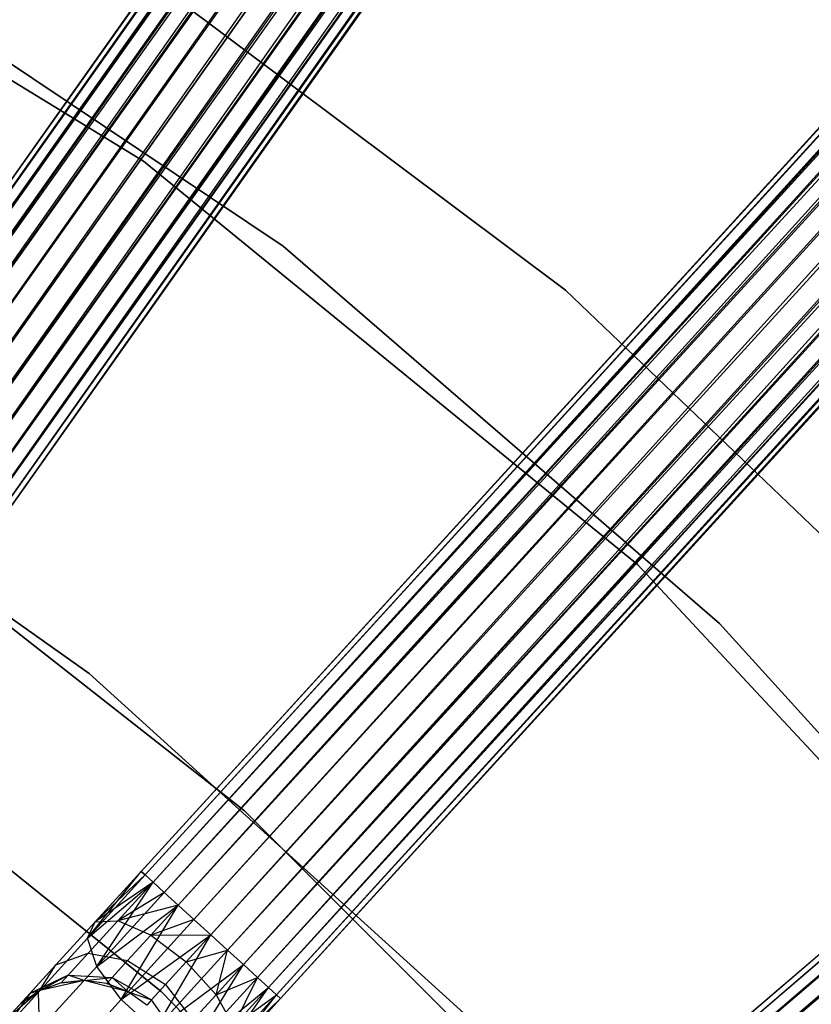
# Model space of a CAD drawing. Extents: x -189 to 189, y -189 to 189.
# Tile 277 of 338: x 27.12 to 35.44, y 31.17 to 41.53. Entities that reach past the tile are written whole.
import ezdxf

# ---------------------------------------------------------------- set-up
doc = ezdxf.new("R2010")
doc.units = 0
doc.header["$LTSCALE"] = 25.4
doc.layers.get('0').update_dxf_attribs({"linetype": 'CONTINUOUS'})

# ---------------------------------------------------------------- blocks, each defined once
blk = doc.blocks.new('NL2500012474_STL')
at = {"color": 0}
for p, q in [((287.839, 138.091, 177.379), (215.478, 35.869, 177.621)), ((287.839, 138.091, 177.379), (215.478, 35.869, 177.379)), ((287.839, 138.091, 177.379), (215.478, 35.869, 177.621)), ((287.839, 138.091, 177.379), (215.478, 35.869, 177.379)), ((215.525, 35.836, 177.145), (287.839, 138.091, 177.379)), ((215.525, 35.836, 177.145), (287.839, 138.091, 177.379)), ((215.616, 35.771, 176.932), (287.839, 138.091, 177.379)), ((215.616, 35.771, 176.932), (287.839, 138.091, 177.379)), ((287.886, 138.058, 177.855), (215.478, 35.869, 177.621)), ((287.886, 138.058, 177.855), (215.478, 35.869, 177.621)), ((287.886, 138.058, 177.855), (215.525, 35.836, 177.855)), ((287.886, 138.058, 177.855), (215.525, 35.836, 177.855)), ((287.886, 138.058, 177.855), (215.616, 35.771, 178.068)), ((287.886, 138.058, 177.855), (215.616, 35.771, 178.068)), ((215.616, 35.771, 176.932), (287.978, 137.993, 176.932)), ((215.616, 35.771, 176.932), (287.978, 137.993, 176.932)), ((215.747, 35.679, 176.751), (287.978, 137.993, 176.932)), ((215.747, 35.679, 176.751), (287.978, 137.993, 176.932)), ((215.909, 35.564, 176.615), (287.978, 137.993, 176.932)), ((215.909, 35.564, 176.615), (287.978, 137.993, 176.932)), ((288.108, 137.901, 178.249), (215.616, 35.771, 178.068)), ((288.108, 137.901, 178.249), (215.616, 35.771, 178.068)), ((288.108, 137.901, 178.249), (215.747, 35.679, 178.249)), ((288.108, 137.901, 178.249), (215.747, 35.679, 178.249)), ((288.27, 137.786, 176.615), (215.909, 35.564, 176.615)), ((288.27, 137.786, 176.615), (215.909, 35.564, 176.615)), ((216.093, 35.434, 176.529), (288.27, 137.786, 176.615)), ((216.093, 35.434, 176.529), (288.27, 137.786, 176.615)), ((216.288, 35.296, 176.5), (288.27, 137.786, 176.615)), ((216.288, 35.296, 176.5), (288.27, 137.786, 176.615)), ((288.454, 137.656, 178.471), (215.747, 35.679, 178.249)), ((288.454, 137.656, 178.471), (215.747, 35.679, 178.249)), ((288.454, 137.656, 178.471), (215.909, 35.564, 178.385)), ((288.454, 137.656, 178.471), (215.909, 35.564, 178.385)), ((288.454, 137.656, 178.471), (216.093, 35.434, 178.471)), ((288.454, 137.656, 178.471), (216.093, 35.434, 178.471)), ((288.649, 137.518, 178.5), (216.288, 35.296, 178.5)), ((288.649, 137.518, 178.5), (216.288, 35.296, 178.5)), ((216.288, 35.296, 176.5), (288.649, 137.518, 176.5)), ((216.288, 35.296, 176.5), (288.649, 137.518, 176.5)), ((216.483, 35.158, 176.529), (288.649, 137.518, 176.5)), ((216.483, 35.158, 176.529), (288.649, 137.518, 176.5)), ((216.667, 35.027, 176.615), (288.649, 137.518, 176.5)), ((216.667, 35.027, 176.615), (288.649, 137.518, 176.5)), ((288.845, 137.379, 178.471), (216.483, 35.158, 178.471)), ((288.845, 137.379, 178.471), (216.483, 35.158, 178.471)), ((289.029, 137.249, 176.615), (216.667, 35.027, 176.615)), ((289.029, 137.249, 176.615), (216.667, 35.027, 176.615)), ((289.029, 137.249, 176.615), (216.829, 34.913, 176.751)), ((289.029, 137.249, 176.615), (216.829, 34.913, 176.751)), ((289.029, 137.249, 176.615), (216.96, 34.82, 176.932)), ((289.029, 137.249, 176.615), (216.96, 34.82, 176.932)), ((289.19, 137.135, 178.249), (216.483, 35.158, 178.471)), ((289.19, 137.135, 178.249), (216.483, 35.158, 178.471)), ((289.19, 137.135, 178.249), (216.667, 35.027, 178.385)), ((289.19, 137.135, 178.249), (216.667, 35.027, 178.385)), ((289.19, 137.135, 178.249), (216.829, 34.913, 178.249)), ((289.19, 137.135, 178.249), (216.829, 34.913, 178.249)), ((289.321, 137.042, 176.932), (216.96, 34.82, 176.932)), ((289.321, 137.042, 176.932), (216.96, 34.82, 176.932)), ((289.321, 137.042, 176.932), (217.051, 34.756, 177.145)), ((289.321, 137.042, 176.932), (217.051, 34.756, 177.145)), ((289.321, 137.042, 176.932), (217.098, 34.722, 177.379)), ((289.321, 137.042, 176.932), (217.098, 34.722, 177.379)), ((289.412, 136.977, 177.855), (216.829, 34.913, 178.249)), ((289.412, 136.977, 177.855), (216.829, 34.913, 178.249)), ((289.412, 136.977, 177.855), (216.96, 34.82, 178.068)), ((289.412, 136.977, 177.855), (216.96, 34.82, 178.068)), ((289.412, 136.977, 177.855), (217.051, 34.756, 177.855)), ((289.412, 136.977, 177.855), (217.051, 34.756, 177.855)), ((289.46, 136.944, 177.379), (217.051, 34.756, 177.855)), ((289.46, 136.944, 177.379), (217.051, 34.756, 177.855)), ((289.46, 136.944, 177.379), (217.098, 34.722, 177.379)), ((289.46, 136.944, 177.379), (217.098, 34.722, 177.621)), ((289.46, 136.944, 177.379), (217.098, 34.722, 177.379)), ((289.46, 136.944, 177.379), (217.098, 34.722, 177.621)), ((304.078, 125.183, 177.379), (219.703, 32.628, 177.621)), ((304.078, 125.183, 177.379), (219.703, 32.628, 177.379)), ((304.078, 125.183, 177.379), (219.703, 32.628, 177.621)), ((304.078, 125.183, 177.379), (219.703, 32.628, 177.379)), ((304.121, 125.144, 177.855), (219.703, 32.628, 177.621)), ((304.121, 125.144, 177.855), (219.703, 32.628, 177.621)), ((219.746, 32.59, 177.145), (304.078, 125.183, 177.379)), ((219.746, 32.59, 177.145), (304.078, 125.183, 177.379)), ((304.121, 125.144, 177.855), (219.746, 32.59, 177.855)), ((304.121, 125.144, 177.855), (219.746, 32.59, 177.855)), ((219.829, 32.514, 176.932), (304.078, 125.183, 177.379)), ((219.829, 32.514, 176.932), (304.078, 125.183, 177.379)), ((304.121, 125.144, 177.855), (219.829, 32.514, 178.068)), ((304.121, 125.144, 177.855), (219.829, 32.514, 178.068)), ((219.829, 32.514, 176.932), (304.203, 125.069, 176.932)), ((219.829, 32.514, 176.932), (304.203, 125.069, 176.932)), ((219.947, 32.406, 176.751), (304.203, 125.069, 176.932)), ((219.947, 32.406, 176.751), (304.203, 125.069, 176.932)), ((220.093, 32.273, 176.615), (304.203, 125.069, 176.932)), ((220.093, 32.273, 176.615), (304.203, 125.069, 176.932)), ((304.322, 124.961, 178.249), (219.829, 32.514, 178.068)), ((304.322, 124.961, 178.249), (219.829, 32.514, 178.068)), ((304.322, 124.961, 178.249), (219.947, 32.406, 178.249)), ((304.322, 124.961, 178.249), (219.947, 32.406, 178.249)), ((304.468, 124.827, 176.615), (220.093, 32.273, 176.615)), ((304.468, 124.827, 176.615), (220.093, 32.273, 176.615)), ((220.26, 32.121, 176.529), (304.468, 124.827, 176.615)), ((220.26, 32.121, 176.529), (304.468, 124.827, 176.615)), ((220.437, 31.96, 176.5), (304.468, 124.827, 176.615)), ((220.437, 31.96, 176.5), (304.468, 124.827, 176.615)), ((304.635, 124.676, 178.471), (219.947, 32.406, 178.249)), ((304.635, 124.676, 178.471), (219.947, 32.406, 178.249)), ((304.635, 124.676, 178.471), (220.093, 32.273, 178.385)), ((304.635, 124.676, 178.471), (220.093, 32.273, 178.385)), ((304.635, 124.676, 178.471), (220.26, 32.121, 178.471)), ((304.635, 124.676, 178.471), (220.26, 32.121, 178.471)), ((304.812, 124.514, 178.5), (220.437, 31.96, 178.5)), ((304.812, 124.514, 178.5), (220.437, 31.96, 178.5)), ((220.437, 31.96, 176.5), (304.812, 124.514, 176.5)), ((220.437, 31.96, 176.5), (304.812, 124.514, 176.5)), ((220.614, 31.798, 176.529), (304.812, 124.514, 176.5)), ((220.614, 31.798, 176.529), (304.812, 124.514, 176.5)), ((220.78, 31.647, 176.615), (304.812, 124.514, 176.5)), ((220.78, 31.647, 176.615), (304.812, 124.514, 176.5)), ((304.988, 124.353, 178.471), (220.614, 31.798, 178.471)), ((304.988, 124.353, 178.471), (220.614, 31.798, 178.471)), ((305.155, 124.201, 176.615), (220.78, 31.647, 176.615)), ((305.155, 124.201, 176.615), (220.78, 31.647, 176.615)), ((305.155, 124.201, 176.615), (220.927, 31.513, 176.751)), ((305.155, 124.201, 176.615), (220.927, 31.513, 176.751)), ((305.155, 124.201, 176.615), (221.045, 31.405, 176.932)), ((305.155, 124.201, 176.615), (221.045, 31.405, 176.932)), ((305.302, 124.068, 178.249), (220.614, 31.798, 178.471)), ((305.302, 124.068, 178.249), (220.614, 31.798, 178.471)), ((305.302, 124.068, 178.249), (220.78, 31.647, 178.385)), ((305.302, 124.068, 178.249), (220.78, 31.647, 178.385)), ((305.302, 124.068, 178.249), (220.927, 31.513, 178.249)), ((305.302, 124.068, 178.249), (220.927, 31.513, 178.249)), ((305.503, 123.884, 177.855), (220.927, 31.513, 178.249)), ((305.503, 123.884, 177.855), (220.927, 31.513, 178.249)), ((305.42, 123.96, 176.932), (221.045, 31.405, 176.932)), ((305.42, 123.96, 176.932), (221.045, 31.405, 176.932)), ((305.503, 123.884, 177.855), (221.045, 31.405, 178.068)), ((305.503, 123.884, 177.855), (221.045, 31.405, 178.068)), ((305.42, 123.96, 176.932), (221.128, 31.33, 177.145)), ((305.42, 123.96, 176.932), (221.128, 31.33, 177.145)), ((305.503, 123.884, 177.855), (221.128, 31.33, 177.855)), ((305.503, 123.884, 177.855), (221.128, 31.33, 177.855)), ((305.42, 123.96, 176.932), (221.17, 31.291, 177.379)), ((305.42, 123.96, 176.932), (221.17, 31.291, 177.379)), ((305.545, 123.846, 177.379), (221.128, 31.33, 177.855)), ((305.545, 123.846, 177.379), (221.128, 31.33, 177.855)), ((305.545, 123.846, 177.379), (221.17, 31.291, 177.379)), ((305.545, 123.846, 177.379), (221.17, 31.291, 177.621)), ((305.545, 123.846, 177.379), (221.17, 31.291, 177.379)), ((305.545, 123.846, 177.379), (221.17, 31.291, 177.621)), ((318.608, 110.377, 177.379), (223.498, 28.893, 177.621)), ((318.608, 110.377, 177.379), (223.498, 28.893, 177.379)), ((318.608, 110.377, 177.379), (223.498, 28.893, 177.621)), ((318.608, 110.377, 177.379), (223.498, 28.893, 177.379)), ((318.645, 110.333, 177.855), (223.498, 28.893, 177.621)), ((318.645, 110.333, 177.855), (223.498, 28.893, 177.621)), ((223.536, 28.849, 177.145), (318.608, 110.377, 177.379)), ((223.536, 28.849, 177.145), (318.608, 110.377, 177.379)), ((318.645, 110.333, 177.855), (223.536, 28.849, 177.855)), ((318.645, 110.333, 177.855), (223.536, 28.849, 177.855)), ((223.609, 28.764, 176.932), (318.608, 110.377, 177.379)), ((223.609, 28.764, 176.932), (318.608, 110.377, 177.379)), ((318.645, 110.333, 177.855), (223.609, 28.764, 178.068)), ((318.645, 110.333, 177.855), (223.609, 28.764, 178.068)), ((223.609, 28.764, 176.932), (318.718, 110.248, 176.932)), ((223.609, 28.764, 176.932), (318.718, 110.248, 176.932)), ((223.713, 28.642, 176.751), (318.718, 110.248, 176.932)), ((223.713, 28.642, 176.751), (318.718, 110.248, 176.932)), ((318.822, 110.127, 178.249), (223.609, 28.764, 178.068)), ((318.822, 110.127, 178.249), (223.609, 28.764, 178.068)), ((318.822, 110.127, 178.249), (223.713, 28.642, 178.249)), ((318.822, 110.127, 178.249), (223.713, 28.642, 178.249)), ((319.098, 109.805, 178.471), (223.713, 28.642, 178.249)), ((319.098, 109.805, 178.471), (223.713, 28.642, 178.249)), ((214.005, 43.594, 20), (219.73, 40.099, 20)), ((219.73, 40.099, 19), (214.005, 43.594, 19)), ((219.73, 40.099, 19), (214.005, 43.594, 19)), ((214.005, 43.594, 20), (219.73, 40.099, 20)), ((221.198, 39.206, 20), (216.153, 42.581, 20)), ((216.153, 42.581, 26.5), (221.198, 39.206, 26.5)), ((216.153, 42.581, 26.5), (221.198, 39.206, 26.5)), ((221.198, 39.206, 20), (216.153, 42.581, 20)), ((219.26, 42.418, 20), (224.17, 38.74, 20)), ((224.17, 38.74, 26.5), (219.26, 42.418, 26.5)), ((219.26, 42.418, 20), (224.17, 38.74, 20)), ((224.17, 38.74, 26.5), (219.26, 42.418, 26.5)), ((219.73, 40.099, 20), (224.926, 35.857, 20)), ((224.926, 35.857, 19), (219.73, 40.099, 19)), ((219.73, 40.099, 19), (219.73, 40.099, 20)), ((219.73, 40.099, 19), (219.73, 40.099, 20)), ((224.926, 35.857, 19), (219.73, 40.099, 19)), ((219.73, 40.099, 20), (224.926, 35.857, 20)), ((225.79, 35.237, 20), (221.198, 39.206, 20)), ((221.198, 39.206, 26.5), (225.79, 35.237, 26.5)), ((221.198, 39.206, 26.5), (225.79, 35.237, 26.5)), ((221.198, 39.206, 26.5), (221.198, 39.206, 20)), ((225.79, 35.237, 20), (221.198, 39.206, 20)), ((221.198, 39.206, 26.5), (221.198, 39.206, 20)), ((224.17, 38.74, 20), (228.601, 34.498, 20)), ((228.601, 34.498, 26.5), (224.17, 38.74, 26.5)), ((224.17, 38.74, 20), (228.601, 34.498, 20)), ((224.17, 38.74, 20), (224.17, 38.74, 26.5)), ((228.601, 34.498, 26.5), (224.17, 38.74, 26.5)), ((224.17, 38.74, 20), (224.17, 38.74, 26.5)), ((219.157, 34.71, 186), (214.77, 37.812, 186)), ((214.77, 37.812, 187), (219.157, 34.71, 187)), ((219.157, 34.71, 186), (214.77, 37.812, 186)), ((214.77, 37.812, 187), (219.157, 34.71, 187)), ((220.793, 33.265, 186), (216.568, 36.576, 186)), ((216.568, 36.576, 178.5), (220.793, 33.265, 178.5)), ((220.793, 33.265, 186), (216.568, 36.576, 186)), ((216.568, 36.576, 178.5), (220.793, 33.265, 178.5)), ((224.926, 35.857, 20), (229.497, 30.946, 20)), ((229.497, 30.946, 19), (224.926, 35.857, 19)), ((224.926, 35.857, 19), (224.926, 35.857, 20)), ((224.926, 35.857, 19), (224.926, 35.857, 20)), ((229.497, 30.946, 19), (224.926, 35.857, 19)), ((224.926, 35.857, 20), (229.497, 30.946, 20)), ((229.86, 30.734, 20), (225.79, 35.237, 20)), ((225.79, 35.237, 26.5), (229.86, 30.734, 26.5)), ((225.79, 35.237, 26.5), (229.86, 30.734, 26.5)), ((225.79, 35.237, 26.5), (225.79, 35.237, 20)), ((229.86, 30.734, 20), (225.79, 35.237, 20)), ((225.79, 35.237, 26.5), (225.79, 35.237, 20)), ((223.139, 31.101, 186), (219.157, 34.71, 186)), ((219.157, 34.71, 186), (219.157, 34.71, 187)), ((219.157, 34.71, 187), (223.139, 31.101, 187)), ((219.157, 34.71, 186), (219.157, 34.71, 187)), ((223.139, 31.101, 186), (219.157, 34.71, 186)), ((219.157, 34.71, 187), (223.139, 31.101, 187)), ((215.844, 34.641, 186), (219.915, 31.365, 186)), ((219.915, 31.365, 178.5), (215.844, 34.641, 178.5)), ((219.915, 31.365, 178.5), (215.844, 34.641, 178.5)), ((215.844, 34.641, 186), (219.915, 31.365, 186)), ((224.588, 29.47, 186), (220.793, 33.265, 186)), ((220.793, 33.265, 178.5), (224.588, 29.47, 178.5)), ((220.793, 33.265, 186), (220.793, 33.265, 178.5)), ((224.588, 29.47, 186), (220.793, 33.265, 186)), ((220.793, 33.265, 178.5), (224.588, 29.47, 178.5)), ((220.793, 33.265, 186), (220.793, 33.265, 178.5)), ((219.139, 31.924, 177.325), (219.703, 32.628, 177.379)), ((219.139, 31.924, 177.325), (219.703, 32.628, 177.379)), ((219.219, 32.097, 177.764), (219.703, 32.628, 177.379)), ((219.219, 32.097, 177.764), (219.703, 32.628, 177.621)), ((219.219, 32.097, 177.764), (219.703, 32.628, 177.379)), ((219.219, 32.097, 177.764), (219.703, 32.628, 177.621)), ((219.703, 32.628, 177.379), (219.746, 32.59, 177.145)), ((219.746, 32.59, 177.855), (219.703, 32.628, 177.621)), ((219.746, 32.59, 177.855), (219.703, 32.628, 177.621)), ((219.703, 32.628, 177.379), (219.746, 32.59, 177.145)), ((219.139, 31.924, 177.325), (219.746, 32.59, 177.145)), ((219.139, 31.924, 177.325), (219.746, 32.59, 177.145)), ((219.746, 32.59, 177.855), (219.219, 32.097, 177.764)), ((219.746, 32.59, 177.855), (219.219, 32.097, 177.764)), ((219.746, 32.59, 177.145), (219.829, 32.514, 176.932)), ((219.829, 32.514, 178.068), (219.746, 32.59, 177.855)), ((219.829, 32.514, 178.068), (219.746, 32.59, 177.855)), ((219.746, 32.59, 177.145), (219.829, 32.514, 176.932)), ((219.139, 31.924, 177.325), (219.829, 32.514, 176.932)), ((219.139, 31.924, 177.325), (219.829, 32.514, 176.932)), ((219.829, 32.514, 178.068), (219.219, 32.097, 177.764)), ((219.829, 32.514, 178.068), (219.219, 32.097, 177.764)), ((219.238, 31.629, 176.961), (219.829, 32.514, 176.932)), ((219.238, 31.629, 176.961), (219.829, 32.514, 176.932)), ((219.459, 32.109, 178.177), (219.829, 32.514, 178.068)), ((219.459, 32.109, 178.177), (219.829, 32.514, 178.068)), ((219.829, 32.514, 176.932), (219.947, 32.406, 176.751)), ((219.947, 32.406, 178.249), (219.829, 32.514, 178.068)), ((219.947, 32.406, 178.249), (219.829, 32.514, 178.068)), ((219.829, 32.514, 176.932), (219.947, 32.406, 176.751)), ((219.238, 31.629, 176.961), (219.947, 32.406, 176.751)), ((219.238, 31.629, 176.961), (219.947, 32.406, 176.751)), ((219.947, 32.406, 178.249), (219.459, 32.109, 178.177)), ((219.947, 32.406, 178.249), (219.459, 32.109, 178.177)), ((219.947, 32.406, 176.751), (220.093, 32.273, 176.615)), ((220.093, 32.273, 178.385), (219.947, 32.406, 178.249)), ((220.093, 32.273, 178.385), (219.947, 32.406, 178.249)), ((219.947, 32.406, 176.751), (220.093, 32.273, 176.615)), ((219.238, 31.629, 176.961), (220.093, 32.273, 176.615)), ((219.238, 31.629, 176.961), (220.093, 32.273, 176.615)), ((220.093, 32.273, 178.385), (219.459, 32.109, 178.177)), ((220.093, 32.273, 178.385), (219.459, 32.109, 178.177)), ((219.494, 31.281, 176.755), (220.093, 32.273, 176.615)), ((219.494, 31.281, 176.755), (220.093, 32.273, 176.615)), ((220.093, 32.273, 178.385), (219.806, 31.958, 178.47)), ((220.093, 32.273, 178.385), (219.806, 31.958, 178.47)), ((220.093, 32.273, 176.615), (220.26, 32.121, 176.529)), ((220.26, 32.121, 178.471), (220.093, 32.273, 178.385)), ((220.26, 32.121, 178.471), (220.093, 32.273, 178.385)), ((220.093, 32.273, 176.615), (220.26, 32.121, 176.529)), ((219.146, 31.766, 178.487), (219.459, 32.109, 178.177)), ((219.146, 31.766, 178.487), (219.459, 32.109, 178.177)), ((219.219, 32.097, 177.764), (219.459, 32.109, 178.177)), ((219.219, 32.097, 177.764), (219.459, 32.109, 178.177)), ((219.806, 31.958, 178.47), (219.459, 32.109, 178.177)), ((219.806, 31.958, 178.47), (219.459, 32.109, 178.177)), ((219.494, 31.281, 176.755), (220.26, 32.121, 176.529)), ((219.494, 31.281, 176.755), (220.26, 32.121, 176.529)), ((220.26, 32.121, 178.471), (219.806, 31.958, 178.47)), ((220.26, 32.121, 178.471), (219.806, 31.958, 178.47)), ((220.26, 32.121, 176.529), (220.437, 31.96, 176.5)), ((220.437, 31.96, 178.5), (220.26, 32.121, 178.471)), ((220.437, 31.96, 178.5), (220.26, 32.121, 178.471)), ((220.26, 32.121, 176.529), (220.437, 31.96, 176.5)), ((218.808, 31.646, 178.171), (219.219, 32.097, 177.764)), ((218.808, 31.646, 178.171), (219.219, 32.097, 177.764)), ((219.139, 31.924, 177.325), (219.219, 32.097, 177.764)), ((219.139, 31.924, 177.325), (219.219, 32.097, 177.764)), ((218.624, 31.359, 177.835), (219.139, 31.924, 177.325)), ((218.624, 31.359, 177.835), (219.139, 31.924, 177.325)), ((219.238, 31.629, 176.961), (219.139, 31.924, 177.325)), ((219.238, 31.629, 176.961), (219.139, 31.924, 177.325)), ((219.494, 31.281, 176.755), (220.437, 31.96, 176.5)), ((219.494, 31.281, 176.755), (220.437, 31.96, 176.5)), ((219.562, 31.69, 178.712), (219.806, 31.958, 178.47)), ((219.562, 31.69, 178.712), (219.806, 31.958, 178.47)), ((219.806, 31.958, 178.47), (220.437, 31.96, 178.5)), ((219.806, 31.958, 178.47), (220.437, 31.96, 178.5)), ((219.806, 31.958, 178.47), (220.179, 31.677, 178.576)), ((219.806, 31.958, 178.47), (220.179, 31.677, 178.576)), ((219.848, 30.958, 176.755), (220.437, 31.96, 176.5)), ((219.848, 30.958, 176.755), (220.437, 31.96, 176.5)), ((220.437, 31.96, 178.5), (220.179, 31.677, 178.576)), ((220.437, 31.96, 178.5), (220.179, 31.677, 178.576)), ((220.614, 31.798, 178.471), (220.437, 31.96, 178.5)), ((220.437, 31.96, 176.5), (220.614, 31.798, 176.529)), ((220.614, 31.798, 178.471), (220.437, 31.96, 178.5)), ((220.437, 31.96, 176.5), (220.614, 31.798, 176.529)), ((219.848, 30.958, 176.755), (220.614, 31.798, 176.529)), ((219.848, 30.958, 176.755), (220.614, 31.798, 176.529)), ((220.179, 31.677, 178.576), (220.614, 31.798, 178.471)), ((220.179, 31.677, 178.576), (220.614, 31.798, 178.471)), ((220.493, 31.331, 178.47), (220.614, 31.798, 178.471)), ((220.493, 31.331, 178.47), (220.614, 31.798, 178.471)), ((220.78, 31.647, 178.385), (220.614, 31.798, 178.471)), ((220.614, 31.798, 176.529), (220.78, 31.647, 176.615)), ((220.78, 31.647, 178.385), (220.614, 31.798, 178.471)), ((220.614, 31.798, 176.529), (220.78, 31.647, 176.615)), ((218.808, 31.646, 178.171), (219.146, 31.766, 178.487)), ((218.808, 31.646, 178.171), (219.146, 31.766, 178.487)), ((218.937, 31.536, 178.952), (219.146, 31.766, 178.487)), ((218.937, 31.536, 178.952), (219.146, 31.766, 178.487)), ((219.146, 31.766, 178.487), (219.562, 31.69, 178.712)), ((219.146, 31.766, 178.487), (219.562, 31.69, 178.712)), ((218.533, 31.345, 178.781), (218.808, 31.646, 178.171)), ((218.533, 31.345, 178.781), (218.808, 31.646, 178.171)), ((218.624, 31.359, 177.835), (218.808, 31.646, 178.171)), ((218.624, 31.359, 177.835), (218.808, 31.646, 178.171)), ((218.637, 30.97, 177.557), (219.238, 31.629, 176.961)), ((218.637, 30.97, 177.557), (219.238, 31.629, 176.961)), ((219.494, 31.281, 176.755), (219.238, 31.629, 176.961)), ((219.494, 31.281, 176.755), (219.238, 31.629, 176.961)), ((219.4, 31.512, 179.073), (219.562, 31.69, 178.712)), ((219.4, 31.512, 179.073), (219.562, 31.69, 178.712)), ((219.562, 31.69, 178.712), (219.96, 31.437, 178.793)), ((219.562, 31.69, 178.712), (219.96, 31.437, 178.793)), ((219.848, 30.958, 176.755), (220.78, 31.647, 176.615)), ((219.848, 30.958, 176.755), (220.78, 31.647, 176.615)), ((220.179, 31.677, 178.576), (219.96, 31.437, 178.793)), ((220.179, 31.677, 178.576), (219.96, 31.437, 178.793)), ((220.179, 31.677, 178.576), (220.493, 31.331, 178.47)), ((220.179, 31.677, 178.576), (220.493, 31.331, 178.47)), ((220.218, 30.736, 176.961), (220.78, 31.647, 176.615)), ((220.218, 30.736, 176.961), (220.78, 31.647, 176.615)), ((220.493, 31.331, 178.47), (220.78, 31.647, 178.385)), ((220.493, 31.331, 178.47), (220.78, 31.647, 178.385)), ((220.927, 31.513, 178.249), (220.78, 31.647, 178.385)), ((220.78, 31.647, 176.615), (220.927, 31.513, 176.751)), ((220.78, 31.647, 176.615), (220.927, 31.513, 176.751)), ((220.927, 31.513, 178.249), (220.78, 31.647, 178.385)), ((218.937, 31.536, 178.952), (218.533, 31.345, 178.781)), ((218.937, 31.536, 178.952), (218.533, 31.345, 178.781)), ((218.637, 31.374, 179.5), (218.937, 31.536, 178.952)), ((218.637, 31.374, 179.5), (218.937, 31.536, 178.952)), ((218.864, 31.456, 179.5), (218.937, 31.536, 178.952)), ((218.864, 31.456, 179.5), (218.937, 31.536, 178.952)), ((218.937, 31.536, 178.952), (219.4, 31.512, 179.073)), ((219.104, 31.481, 179.5), (218.937, 31.536, 178.952)), ((219.104, 31.481, 179.5), (218.937, 31.536, 178.952)), ((218.937, 31.536, 178.952), (219.4, 31.512, 179.073)), ((219.104, 31.481, 179.5), (219.4, 31.512, 179.073)), ((219.104, 31.481, 179.5), (219.4, 31.512, 179.073)), ((219.343, 31.449, 179.5), (219.4, 31.512, 179.073)), ((219.343, 31.449, 179.5), (219.4, 31.512, 179.073)), ((219.567, 31.36, 179.5), (219.4, 31.512, 179.073)), ((219.4, 31.512, 179.073), (219.814, 31.277, 179.117)), ((219.4, 31.512, 179.073), (219.814, 31.277, 179.117)), ((219.567, 31.36, 179.5), (219.4, 31.512, 179.073)), ((220.218, 30.736, 176.961), (220.927, 31.513, 176.751)), ((220.218, 30.736, 176.961), (220.927, 31.513, 176.751)), ((220.493, 31.331, 178.47), (220.927, 31.513, 178.249)), ((220.493, 31.331, 178.47), (220.927, 31.513, 178.249)), ((220.676, 31, 178.177), (220.927, 31.513, 178.249)), ((220.676, 31, 178.177), (220.927, 31.513, 178.249)), ((221.045, 31.405, 178.068), (220.927, 31.513, 178.249)), ((220.927, 31.513, 176.751), (221.045, 31.405, 176.932)), ((220.927, 31.513, 176.751), (221.045, 31.405, 176.932)), ((221.045, 31.405, 178.068), (220.927, 31.513, 178.249)), ((219.104, 31.481, 185), (218.637, 31.374, 185)), ((219.104, 31.481, 185), (218.637, 31.374, 185)), ((218.864, 31.456, 179.5), (218.637, 31.374, 185)), ((218.864, 31.456, 179.5), (218.637, 31.374, 179.5)), ((218.864, 31.456, 179.5), (218.637, 31.374, 185)), ((218.864, 31.456, 179.5), (218.637, 31.374, 179.5)), ((219.104, 31.481, 179.5), (218.864, 31.456, 179.5)), ((218.864, 31.456, 179.5), (219.104, 31.481, 185)), ((218.864, 31.456, 179.5), (219.104, 31.481, 185)), ((219.104, 31.481, 179.5), (218.864, 31.456, 179.5)), ((219.567, 31.36, 185), (219.104, 31.481, 185)), ((219.343, 31.449, 179.5), (219.104, 31.481, 185)), ((219.567, 31.36, 185), (219.104, 31.481, 185)), ((219.343, 31.449, 179.5), (219.104, 31.481, 179.5)), ((219.104, 31.481, 179.5), (219.104, 31.481, 185)), ((219.343, 31.449, 179.5), (219.104, 31.481, 185)), ((219.104, 31.481, 179.5), (219.104, 31.481, 185)), ((219.343, 31.449, 179.5), (219.104, 31.481, 179.5)), ((219.567, 31.36, 179.5), (219.343, 31.449, 179.5)), ((219.343, 31.449, 179.5), (219.567, 31.36, 185)), ((219.343, 31.449, 179.5), (219.567, 31.36, 185)), ((219.567, 31.36, 179.5), (219.343, 31.449, 179.5)), ((219.96, 31.437, 178.793), (219.814, 31.277, 179.117)), ((219.96, 31.437, 178.793), (219.814, 31.277, 179.117)), ((219.96, 31.437, 178.793), (220.249, 31.064, 178.712)), ((219.96, 31.437, 178.793), (220.249, 31.064, 178.712)), ((220.218, 30.736, 176.961), (221.045, 31.405, 176.932)), ((220.218, 30.736, 176.961), (221.045, 31.405, 176.932)), ((220.521, 30.664, 177.325), (221.045, 31.405, 176.932)), ((220.521, 30.664, 177.325), (221.045, 31.405, 176.932)), ((220.676, 31, 178.177), (221.045, 31.405, 178.068)), ((220.676, 31, 178.177), (221.045, 31.405, 178.068)), ((221.128, 31.33, 177.855), (221.045, 31.405, 178.068)), ((221.045, 31.405, 176.932), (221.128, 31.33, 177.145)), ((221.045, 31.405, 176.932), (221.128, 31.33, 177.145)), ((221.128, 31.33, 177.855), (221.045, 31.405, 178.068)), ((218.637, 31.374, 185), (218.275, 31.061, 185)), ((218.637, 31.374, 185), (218.275, 31.061, 185)), ((218.275, 31.061, 179.5), (218.533, 31.345, 178.781)), ((218.275, 31.061, 179.5), (218.533, 31.345, 178.781)), ((218.28, 30.982, 178.599), (218.624, 31.359, 177.835)), ((218.28, 30.982, 178.599), (218.624, 31.359, 177.835)), ((218.533, 31.345, 178.781), (218.28, 30.982, 178.599)), ((218.533, 31.345, 178.781), (218.28, 30.982, 178.599)), ((218.637, 31.374, 179.5), (218.437, 31.239, 179.5)), ((218.437, 31.239, 179.5), (218.637, 31.374, 185)), ((218.437, 31.239, 179.5), (218.637, 31.374, 185)), ((218.637, 31.374, 179.5), (218.437, 31.239, 179.5)), ((218.437, 31.239, 179.5), (218.533, 31.345, 178.781)), ((218.437, 31.239, 179.5), (218.533, 31.345, 178.781)), ((218.637, 31.374, 179.5), (218.533, 31.345, 178.781)), ((218.637, 31.374, 179.5), (218.533, 31.345, 178.781)), ((218.637, 30.97, 177.557), (218.624, 31.359, 177.835)), ((218.637, 30.97, 177.557), (218.624, 31.359, 177.835)), ((218.637, 31.374, 179.5), (218.637, 31.374, 185)), ((218.637, 31.374, 179.5), (218.637, 31.374, 185)), ((218.845, 30.568, 177.399), (219.494, 31.281, 176.755)), ((218.845, 30.568, 177.399), (219.494, 31.281, 176.755)), ((219.848, 30.958, 176.755), (219.494, 31.281, 176.755)), ((219.848, 30.958, 176.755), (219.494, 31.281, 176.755)), ((219.763, 31.221, 185), (219.567, 31.36, 185)), ((219.763, 31.221, 179.5), (219.567, 31.36, 179.5)), ((219.567, 31.36, 179.5), (219.567, 31.36, 185)), ((219.763, 31.221, 185), (219.567, 31.36, 185)), ((219.567, 31.36, 179.5), (219.567, 31.36, 185)), ((219.567, 31.36, 179.5), (219.814, 31.277, 179.117)), ((219.567, 31.36, 179.5), (219.814, 31.277, 179.117)), ((219.763, 31.221, 179.5), (219.567, 31.36, 179.5)), ((219.915, 31.365, 186), (223.554, 27.613, 186)), ((223.554, 27.613, 178.5), (219.915, 31.365, 178.5)), ((219.915, 31.365, 178.5), (219.915, 31.365, 186)), ((219.915, 31.365, 178.5), (219.915, 31.365, 186)), ((223.554, 27.613, 178.5), (219.915, 31.365, 178.5)), ((219.915, 31.365, 186), (223.554, 27.613, 186)), ((220.249, 31.064, 178.712), (220.493, 31.331, 178.47)), ((220.249, 31.064, 178.712), (220.493, 31.331, 178.47)), ((220.493, 31.331, 178.47), (220.676, 31, 178.177)), ((220.493, 31.331, 178.47), (220.676, 31, 178.177)), ((220.521, 30.664, 177.325), (221.128, 31.33, 177.145)), ((220.521, 30.664, 177.325), (221.128, 31.33, 177.145)), ((220.521, 30.664, 177.325), (221.17, 31.291, 177.379)), ((220.521, 30.664, 177.325), (221.17, 31.291, 177.379)), ((220.676, 31, 178.177), (221.128, 31.33, 177.855)), ((220.676, 31, 178.177), (221.128, 31.33, 177.855)), ((220.686, 30.759, 177.764), (221.128, 31.33, 177.855)), ((220.686, 30.759, 177.764), (221.128, 31.33, 177.855)), ((220.686, 30.759, 177.764), (221.17, 31.291, 177.621)), ((220.686, 30.759, 177.764), (221.17, 31.291, 177.379)), ((220.686, 30.759, 177.764), (221.17, 31.291, 177.621)), ((220.686, 30.759, 177.764), (221.17, 31.291, 177.379)), ((221.17, 31.291, 177.621), (221.128, 31.33, 177.855)), ((221.128, 31.33, 177.145), (221.17, 31.291, 177.379)), ((221.128, 31.33, 177.145), (221.17, 31.291, 177.379)), ((221.17, 31.291, 177.621), (221.128, 31.33, 177.855)), ((218.437, 31.239, 179.5), (218.275, 31.061, 185)), ((218.437, 31.239, 179.5), (218.275, 31.061, 185)), ((219.814, 31.277, 179.117), (219.763, 31.221, 179.5)), ((219.814, 31.277, 179.117), (219.763, 31.221, 179.5)), ((220.087, 30.886, 179.073), (219.814, 31.277, 179.117)), ((220.087, 30.886, 179.073), (219.814, 31.277, 179.117))]:
    blk.add_line(p, q, dxfattribs=at)

msp = doc.modelspace()

# ---------------------------------------------------------------- block references
at = {"color": 0}
msp.add_blockref('NL2500012474_STL', (-191.311, -0.058, -1716.743), dxfattribs=at)

doc.saveas('drawing.dxf')
